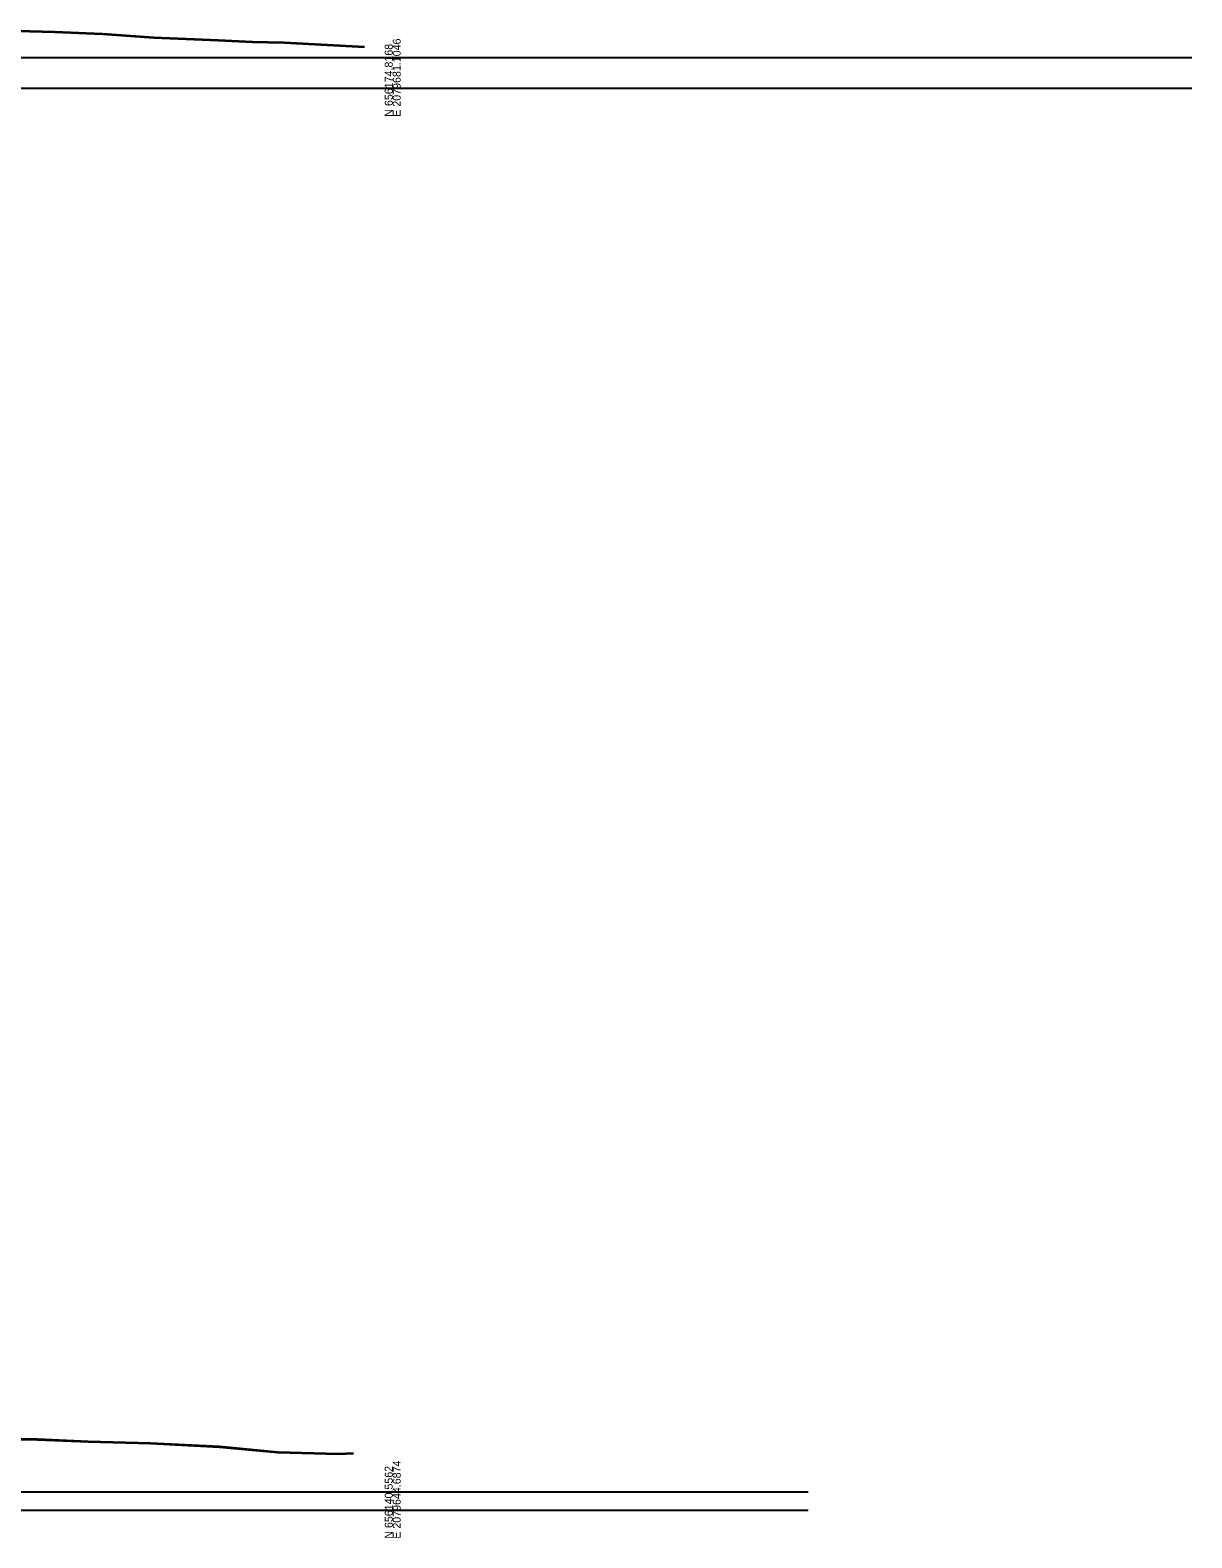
# Model space of a CAD drawing. Extents: x 1131015 to 1136271, y 133453 to 174329.
# Drawn here: x 1131513 to 1131921, y 167158 to 167688 of the extents above; entities that cross this region are included whole.
import ezdxf

# ---------------------------------------------------------------- set-up
doc = ezdxf.new("R2010")
doc.units = 0
for name, color, linetype in [('DESIGN - SCRATCH - User 1', 7, 'Continuous'), ('DESIGN - SHEET - Light Grid', 7, 'Continuous'), ('SURVEY - GROUND - Bottom of Topsoil Layer', 7, 'Continuous'), ('SURVEY - GROUND - Top of Ground', 7, 'Continuous')]:
    doc.layers.add(name, color=color, linetype=linetype)

msp = doc.modelspace()

# ---------------------------------------------------------------- linework, layer by layer
at = {"layer": 'DESIGN - SCRATCH - User 1'}
for p, q in [((1131340.46, 167678.46), (1131921.42, 167678.46)), ((1131340.46, 167667.66), (1131921.42, 167667.66)), ((1131340.46, 167667.66), (1131786.53, 167667.66)), ((1131340.46, 167174.16), (1131786.53, 167174.16)), ((1131340.46, 167167.66), (1131786.53, 167167.66))]:
    msp.add_line(p, q, dxfattribs=at)
at = {"layer": 'DESIGN - SHEET - Light Grid'}
for p, q in [((1131340.46, 167667.66), (1131640.46, 167667.66)), ((1131340.46, 167167.66), (1131640.46, 167167.66))]:
    msp.add_line(p, q, dxfattribs=at)
at = {"layer": 'SURVEY - GROUND - Bottom of Topsoil Layer'}
for p, q in [((1131504.24, 167687.84), (1131521.6, 167687.37)), ((1131521.6, 167687.37), (1131538.45, 167686.71)), ((1131538.45, 167686.71), (1131556.49, 167685.4)), ((1131556.49, 167685.4), (1131579.07, 167684.4)), ((1131579.07, 167684.4), (1131591.16, 167683.87)), ((1131591.16, 167683.87), (1131602.31, 167683.59)), ((1131602.31, 167683.59), (1131630.55, 167682.14)), ((1131502.42, 167192.7), (1131515.53, 167192.48)), ((1131515.53, 167192.48), (1131533.44, 167191.7)), ((1131533.44, 167191.7), (1131555.28, 167191.15)), ((1131555.28, 167191.15), (1131579.53, 167189.9)), ((1131579.53, 167189.9), (1131600.02, 167188.01)), ((1131600.02, 167188.01), (1131621.31, 167187.35)), ((1131621.31, 167187.35), (1131626.64, 167187.64))]:
    msp.add_line(p, q, dxfattribs=at)
at = {"layer": 'SURVEY - GROUND - Top of Ground'}
for p, q in [((1131504.24, 167688.09), (1131521.6, 167687.62)), ((1131521.6, 167687.62), (1131538.45, 167686.96)), ((1131538.45, 167686.96), (1131556.49, 167685.65)), ((1131556.49, 167685.65), (1131579.07, 167684.65)), ((1131579.07, 167684.65), (1131591.16, 167684.12)), ((1131591.16, 167684.12), (1131602.31, 167683.84)), ((1131602.31, 167683.84), (1131630.55, 167682.39)), ((1131502.42, 167192.95), (1131515.53, 167192.73)), ((1131515.53, 167192.73), (1131533.44, 167191.95)), ((1131533.44, 167191.95), (1131555.28, 167191.4)), ((1131555.28, 167191.4), (1131579.53, 167190.15)), ((1131579.53, 167190.15), (1131600.02, 167188.26)), ((1131600.02, 167188.26), (1131621.31, 167187.6)), ((1131621.31, 167187.6), (1131626.64, 167187.89))]:
    msp.add_line(p, q, dxfattribs=at)

# ---------------------------------------------------------------- texts
at = {"layer": 'DESIGN - SHEET - Light Grid'}
for s, p in [('N 656174.8168', (1131640.46, 167657.66)), ('E 2079681.1046', (1131643.26, 167657.66)), ('N 656140.5562', (1131640.46, 167157.66)), ('E 2079644.6874', (1131643.26, 167157.66))]:
    msp.add_text(s, height=2.8, rotation=90, dxfattribs=at).set_placement(p)

doc.saveas('drawing.dxf')
